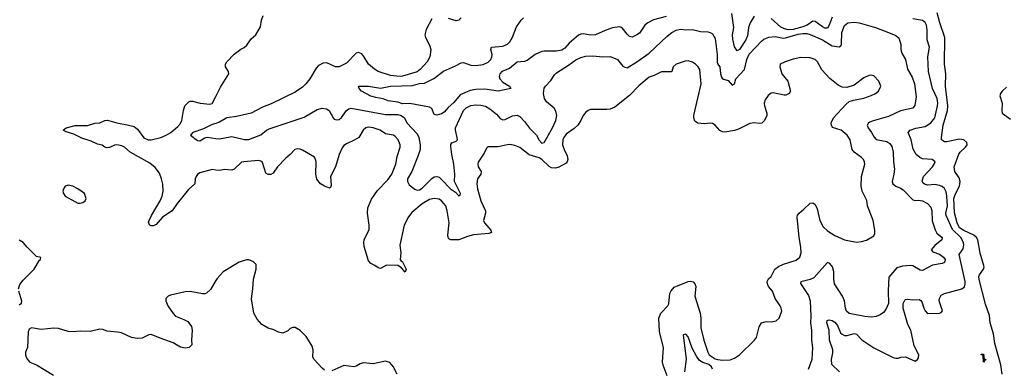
# Model space of a CAD drawing. Header units: inches. Extents: x 1694797 to 1849917, y 907313 to 1017959.
# Tile 608 of 656: x 1798393 to 1806460, y 936658 to 939515. Entities that reach past the tile are written whole.
import ezdxf

# ---------------------------------------------------------------- set-up
doc = ezdxf.new("R2010")
doc.units = ezdxf.units.IN
doc.header["$MEASUREMENT"] = 0
doc.layers.add('B7993', color=7, linetype='Continuous')
doc.layers.add('B8903', color=7, linetype='Continuous')

msp = doc.modelspace()

# ---------------------------------------------------------------- linework, layer by layer
at = {"layer": 'B7993', "color": 5}
for points, elevation in [([(1800000, 938282.7), (1799970, 938287.4), (1799870, 938260.3), (1799850, 938245.4), (1799838.6, 938230), (1799832, 938210), (1799829, 938170), (1799775.5, 938124.5), (1799682.7, 938010), (1799643.6, 937950), (1799564.4, 937895.6), (1799510, 937835.8), (1799490, 937824.6), (1799470, 937824.6), (1799459.7, 937830), (1799448.2, 937850), (1799453, 937870), (1799472.2, 937910), (1799545, 938030), (1799560.2, 938070), (1799569.1, 938110), (1799566.9, 938166.9), (1799555.5, 938210), (1799537.3, 938257.3), (1799503.6, 938303.6), (1799458.5, 938338.5), (1799297.4, 938430), (1799251.2, 938470), (1799230, 938480.3), (1799190, 938489.8), (1799170, 938486), (1799130, 938467.5), (1799106, 938466), (1799090.8, 938470.8), (1799070, 938487.6), (1799030, 938494.5), (1798979.9, 938519.9), (1798902.9, 938542.9), (1798837.7, 938577.7), (1798774.9, 938594.9), (1798749.6, 938610.4), (1798773.2, 938630), (1798848.7, 938648.7), (1798950, 938649.2), (1799010, 938667), (1799050, 938670.3), (1799090, 938688.9), (1799112.6, 938692.6), (1799190, 938669.3), (1799274.1, 938654.1), (1799330, 938638.5), (1799359, 938619), (1799410, 938546.3), (1799446, 938530), (1799470, 938530.3), (1799549.2, 938550), (1799594, 938570), (1799631.5, 938590), (1799690, 938639.5), (1799710, 938663.7), (1799721.5, 938690), (1799735.3, 938770), (1799747.4, 938810), (1799778.5, 938841.5), (1799790, 938847), (1799810, 938847), (1799872, 938830), (1799950, 938824.1), (1799970, 938829.3), (1800000, 938886.8)], 780), ([(1800000, 938665.1), (1799970, 938656.1), (1799899.2, 938620.8), (1799812.7, 938590), (1799793.2, 938570), (1799850, 938524.5), (1799870, 938522.9), (1799910, 938547.3), (1799930, 938553), (1800000, 938542.5)], 760), ([(1798384.7, 937310), (1798395.7, 937344.3), (1798420.7, 937379.3), (1798511.6, 937470), (1798555.6, 937544.4), (1798564, 937550), (1798567.3, 937567.3), (1798530, 937574), (1798454, 937650), (1798422, 937690), (1798389.3, 937709.3)], 820), ([(1800000, 937377.8), (1799955.9, 937304.1), (1799924.6, 937275.4), (1799910, 937269.6), (1799890, 937269.7), (1799790, 937287.6), (1799750, 937286), (1799630, 937258), (1799610, 937249.5), (1799590.5, 937230), (1799590.4, 937210), (1799605.7, 937170), (1799650, 937106.4), (1799670, 937086.4), (1799739, 937059), (1799770, 937040.7), (1799799.9, 936999.9), (1799807.3, 936970), (1799800.7, 936890), (1799802.8, 936850), (1799782, 936830), (1799750, 936824.2), (1799710, 936831.8), (1799650, 936867.8), (1799544.1, 936904.1), (1799470, 936935.6), (1799450, 936931.8), (1799395.6, 936904.4), (1799356.1, 936903.9), (1799310, 936911.3), (1799228, 936948), (1799195.6, 936955.6), (1799110, 936963.1), (1799075.4, 936975.4), (1799050, 936978.9), (1798970, 936960.3), (1798890, 936962.8), (1798830, 936957.1), (1798790, 936960.2), (1798710, 936983.5), (1798671.8, 936988.2), (1798570, 936975.1), (1798490, 936989), (1798470, 936978), (1798464, 936956), (1798457.3, 936830), (1798440.7, 936790), (1798440.5, 936770), (1798446.7, 936750), (1798457.1, 936730), (1798476.3, 936710), (1798530, 936687.2), (1798670, 936603.1)], 820), ([(1798390, 937178), (1798409, 937191), (1798411.9, 937208.1), (1798385.4, 937290)], 820)]:
    msp.add_lwpolyline(points, dxfattribs=dict(at, elevation=elevation))
at = {"layer": 'B7993', "color": 5, "elevation": 820}
msp.add_lwpolyline([(1798790, 938159.3), (1798766, 938150), (1798751, 938130), (1798747.3, 938110), (1798750.9, 938090.9), (1798764.7, 938070), (1798870, 938011.3), (1798890, 938011.3), (1798910, 938018), (1798930, 938032), (1798939, 938050), (1798924, 938090), (1798870, 938129.2), (1798828, 938150)], close=True, dxfattribs=at)
at = {"layer": 'B8903', "color": 5}
for points, elevation in [([(1800000, 938886.8), (1800038.8, 938961.2), (1800107, 939070), (1800104.5, 939090), (1800079.5, 939130), (1800078, 939150), (1800089.4, 939170), (1800150, 939233), (1800205.4, 939274.6), (1800232.5, 939287.5), (1800255.1, 939304.9), (1800290, 939358), (1800328.9, 939391.1), (1800364.7, 939455.3), (1800373.6, 939510), (1800387.4, 939550)], 780), ([(1801770, 939522.4), (1801724.3, 939435.7), (1801712.5, 939390), (1801716.7, 939370), (1801750, 939307.3), (1801760.8, 939270), (1801752.2, 939210), (1801732.1, 939170), (1801676.8, 939110), (1801650, 939088.7), (1801530, 939051.7), (1801510, 939049.4), (1801430, 939057.5), (1801330, 939091.3), (1801299, 939110), (1801249.5, 939150), (1801213.5, 939213.5), (1801195.7, 939235.7), (1801170, 939247.3), (1801150, 939239.5), (1801070, 939157.6), (1801010, 939127.6), (1800980.3, 939130), (1800910, 939161.7), (1800880.1, 939159.9), (1800840.8, 939139.2), (1800821, 939119), (1800769.9, 939030), (1800738, 938990), (1800710, 938962.5), (1800650, 938921.6), (1800454.2, 938825.8), (1800382.4, 938797.6), (1800289.9, 938750.1), (1800170, 938721.4), (1800089.9, 938710.1), (1800030, 938674), (1800000, 938665.1)], 760), ([(1800000, 938542.5), (1800030, 938538), (1800130, 938558.4), (1800233.6, 938533.6), (1800270, 938532.4), (1800369.3, 938570.7), (1800415.8, 938610), (1800438.1, 938621.9), (1800724.3, 938715.7), (1800830, 938779.4), (1800870, 938790.8), (1800905.8, 938785.8), (1800929.6, 938770), (1800960.3, 938710), (1800970, 938701.2), (1800990, 938693.7), (1801010, 938697.7), (1801030, 938712.7), (1801070, 938770.8), (1801090, 938785), (1801110, 938789.2), (1801390, 938737.1), (1801490, 938737.5), (1801518, 938730), (1801544.5, 938710), (1801564.2, 938670), (1801650, 938578.7), (1801662.7, 938550), (1801675.3, 938490), (1801673, 938450), (1801657.9, 938402.1), (1801606.2, 938270), (1801571.3, 938210), (1801571.2, 938190), (1801583.1, 938163.1), (1801630, 938126.2), (1801650, 938119.1), (1801670, 938121.2), (1801690, 938134.1), (1801770, 938214.3), (1801790, 938227.5), (1801810, 938231.4), (1801830, 938223.4), (1801850, 938206.1), (1801922.2, 938130), (1801962.4, 938102.4), (1801990, 938071.6), (1802002.8, 938077.2), (1802004.2, 938090), (1801955.8, 938190), (1801956.9, 938250), (1801950.1, 938329.9), (1801932.5, 938410), (1801924.1, 938475.9), (1801926.4, 938493.6), (1801933.9, 938506.1), (1801970, 938519.8), (1801979.2, 938530), (1801978.4, 938550), (1801963.2, 938610), (1801963.6, 938630), (1802030, 938771.1), (1802050, 938791.9), (1802090, 938810.6), (1802130, 938816.2), (1802170, 938814.8), (1802210, 938805.5), (1802245.4, 938785.4), (1802300.4, 938740.4), (1802330, 938706.6), (1802350, 938695.4), (1802370, 938697.3), (1802430, 938727.6), (1802470, 938733.3), (1802490, 938721.4), (1802530, 938681.8), (1802570, 938625.4), (1802627.6, 938567.6), (1802650, 938528), (1802670, 938504), (1802690, 938509.7), (1802758.9, 938630), (1802784.6, 938690), (1802794.1, 938730), (1802786.5, 938766.5), (1802771.4, 938790), (1802710, 938842.6), (1802691.6, 938870), (1802685.3, 938910), (1802690, 938952.7), (1802700.4, 938970), (1802744.2, 939015.8), (1802775.5, 939064.5), (1802790, 939078.7), (1802890, 939141.2), (1802950, 939184.8), (1802990, 939204), (1803030, 939215.3), (1803090, 939219.3), (1803170.2, 939209.8), (1803230, 939213.5), (1803289.5, 939190), (1803335.5, 939135.5), (1803350, 939124.7), (1803370, 939121.1), (1803448.9, 939170), (1803550, 939241.2), (1803698.7, 939381.3), (1803734.7, 939410), (1803770, 939429.2), (1803810, 939436.2), (1803850, 939432.2), (1803905.4, 939434.6), (1803970, 939419), (1804030, 939415.1), (1804050, 939410.8), (1804070, 939398.2), (1804090, 939359.6), (1804106.9, 939230), (1804106.4, 939166.4), (1804110, 939153.2), (1804130, 939129), (1804135, 939070), (1804142.9, 939042.9), (1804151.4, 939031.4), (1804196.2, 939016.2), (1804230, 938977.4), (1804250, 938989.7), (1804261.5, 939030), (1804332.2, 939107.8), (1804349.5, 939190), (1804370, 939232.3), (1804470, 939338.2), (1804490, 939354.8), (1804530, 939370.7), (1804582.7, 939377.3), (1804650, 939364.6), (1804666.1, 939366.1), (1804770, 939396.1), (1804810, 939402.6), (1804841.9, 939401.9), (1804870, 939394), (1804970, 939349.9), (1805050, 939300.9), (1805107, 939293), (1805119.4, 939300.6), (1805126.5, 939313.5), (1805127.8, 939410), (1805150, 939468.3), (1805178.4, 939490), (1805230, 939494.3), (1805269.3, 939490), (1805403.6, 939450), (1805496.5, 939416.5), (1805570, 939385.7), (1805589.7, 939370), (1805597.4, 939357.4), (1805612.4, 939312.4), (1805612.9, 939270), (1805619.5, 939239.5), (1805650.9, 939190), (1805665.5, 939110), (1805705.1, 939045.1), (1805724.8, 938990), (1805738, 938882), (1805727.5, 938812.5), (1805710, 938788.8), (1805610, 938767.6), (1805510, 938721.7), (1805376.9, 938683.1), (1805347.3, 938670), (1805335.8, 938650), (1805343.1, 938630), (1805371.5, 938591.5), (1805392.5, 938552.5), (1805410, 938532.3), (1805498, 938518), (1805521.3, 938501.3), (1805537.1, 938477.1), (1805548.4, 938430), (1805550.9, 938350.9), (1805558.7, 938290), (1805555.7, 938250), (1805540.3, 938190), (1805546.6, 938170), (1805571.4, 938151.4), (1805610, 938135.3), (1805630, 938121.7), (1805710, 938038.8), (1805730, 938033.5), (1805755.7, 938035.7), (1805790, 938029.8), (1805829.1, 938009.1), (1805858.5, 937978.5), (1805865.8, 937950), (1805867.9, 937867.9), (1805891.9, 937791.9), (1805906.2, 937766.2), (1805949.7, 937730), (1805947.4, 937710), (1805890, 937666), (1805861, 937630), (1805873.8, 937613.8), (1805930, 937593.6), (1805962.2, 937570), (1805974.2, 937550), (1805970, 937526.4), (1805950, 937517.6), (1805870, 937502.4), (1805790, 937458.9), (1805770, 937462.4), (1805710, 937498), (1805690, 937501.1), (1805625.8, 937494.2), (1805578.6, 937481.4), (1805514.9, 937405.1), (1805507.4, 937292.6), (1805510.7, 937190), (1805490, 937140.7), (1805470, 937115.5), (1805443.3, 937096.7), (1805410, 937082.6), (1805370, 937078.5), (1805316.6, 937083.4), (1805190, 937108), (1805166.9, 937126.9), (1805158.3, 937150), (1805149.1, 937210), (1805134.7, 937250), (1805069.1, 937350), (1805063.2, 937390), (1805062.2, 937450), (1805052.3, 937490), (1805030, 937516.4), (1805010, 937524), (1804899.9, 937400.1), (1804870, 937384.9), (1804793.2, 937366.8), (1804790, 937354), (1804854.6, 937254.6), (1804867.9, 937210), (1804874.5, 937085.5), (1804872.2, 937030), (1804881.3, 936970), (1804880.9, 936890), (1804887.8, 936830), (1804883.6, 936730), (1804851.5, 936648.5)], 760), ([(1803690, 939540.2), (1803585.2, 939514.8), (1803540.4, 939490), (1803515.3, 939470), (1803470, 939404.2), (1803450, 939389.7), (1803410, 939371.5), (1803390, 939376.9), (1803370, 939395.1), (1803330, 939447.8), (1803310, 939455.6), (1803250, 939448.5), (1803190, 939427), (1803110, 939389.8), (1803070, 939389.1), (1803010, 939400.2), (1802990, 939397.7), (1802970, 939388.7), (1802896, 939324), (1802858.1, 939281.9), (1802834.5, 939265.5), (1802790, 939255.9), (1802690, 939258.3), (1802670, 939255), (1802616.9, 939230), (1802550, 939180.2), (1802530, 939173.4), (1802470, 939166.6), (1802405.2, 939114.8), (1802342, 939090), (1802327.5, 939070), (1802322.6, 939050), (1802326.5, 939030), (1802350, 939003.6), (1802405.5, 938970), (1802416, 938950), (1802312.1, 938928), (1802204.5, 938944.5), (1802130, 938943.4), (1802084.4, 938935.6), (1802001.1, 938898.9), (1801950, 938835.5), (1801904.2, 938795.8), (1801870, 938758), (1801850, 938744.5), (1801811.3, 938731.3), (1801790, 938737), (1801770, 938786.6), (1801750, 938798.3), (1801590, 938829.2), (1801530, 938825), (1801490, 938839.2), (1801412.7, 938850), (1801370, 938866.8), (1801310, 938876.3), (1801270, 938889.7), (1801194, 938930), (1801174, 938950), (1801169.6, 938970.4), (1801250, 938970.4), (1801350, 938954.9), (1801430, 938970.2), (1801610, 938975.4), (1801670, 938991.3), (1801710, 938996.1), (1801787, 939033), (1801865.9, 939094.1), (1801964.1, 939135.9), (1802010, 939162.3), (1802030, 939165.4), (1802090, 939143.5), (1802130, 939139.6), (1802190, 939147.9), (1802230, 939167.2), (1802252.1, 939190), (1802261.3, 939210), (1802262.9, 939230), (1802253.2, 939270), (1802258, 939290), (1802350, 939297.1), (1802390, 939313.4), (1802410, 939334.8), (1802430, 939370.7), (1802464.6, 939455.4), (1802500.4, 939510), (1802520.2, 939530)], 740), ([(1802010, 939530.3), (1801990, 939510.2), (1801970, 939506.4), (1801905.1, 939525.1)], 760), ([(1804410, 939544.1), (1804377.1, 939490), (1804364.3, 939450), (1804356.5, 939383.5), (1804343, 939350), (1804290, 939269.8), (1804270, 939260.5), (1804250, 939291.5), (1804236, 939356), (1804233.4, 939390), (1804242.9, 939450), (1804226.6, 939566.6)], 740), ([(1805050, 939536.8), (1805024.2, 939470), (1805010, 939446.5), (1804990, 939445.6), (1804970, 939455.5), (1804910, 939500.5), (1804890, 939504), (1804843.6, 939470), (1804810, 939455.4), (1804730, 939435.7), (1804690, 939432.3), (1804659.5, 939439.5), (1804630, 939454.6), (1804550, 939524.9)], 740), ([(1805110.5, 936630.5), (1805045.4, 936690), (1805042.7, 936730), (1805055.8, 936784.2), (1805055.3, 936810), (1805028.2, 936890), (1805025.3, 936970), (1805004.5, 937030), (1805007.3, 937050), (1805025.8, 937054.2), (1805049.8, 937050.2), (1805070, 937036.5), (1805091.9, 937010), (1805118.2, 936950), (1805130, 936937.7), (1805150, 936927.1), (1805173.1, 936926.9), (1805230, 936943), (1805250, 936937.4), (1805292.7, 936892.7), (1805390, 936827), (1805550, 936748), (1805570, 936740.5), (1805590, 936740.5), (1805611.2, 936748.8), (1805650, 936751.8), (1805730, 936717.3), (1805749.6, 936730.4), (1805757.2, 936742.8), (1805760.7, 936770), (1805722.1, 936842.1), (1805692.7, 936970), (1805670, 937018.3), (1805631.3, 937150), (1805630.4, 937189.6), (1805644, 937216), (1805650, 937222.3), (1805670, 937224.2), (1805710, 937219.6), (1805761.3, 937221.3), (1805774.6, 937214.6), (1805782.9, 937202.9), (1805800.3, 937150), (1805810.3, 937130.3), (1805830, 937107.3), (1805930, 937110.3), (1805943.1, 937116.9), (1805952.8, 937130), (1805925.7, 937210), (1805928.6, 937231.4), (1805943.6, 937256.4), (1805970, 937272), (1806110.6, 937309.4), (1806134.3, 937325.7), (1806139.9, 937350), (1806137.8, 937370), (1806089.8, 937590), (1806121.8, 937638.2), (1806128.3, 937670), (1806126.4, 937690), (1806104.2, 937730), (1806035, 937795), (1805982.1, 937910), (1805980.8, 937930), (1805993.7, 937990), (1805989.9, 938069.9), (1805983.7, 938103.7), (1805970, 938130.9), (1805950, 938147.8), (1805930, 938157), (1805890, 938163.7), (1805830, 938159.2), (1805805.9, 938166), (1805795.3, 938175.3), (1805787.3, 938192.7), (1805796.8, 938230), (1805871.9, 938310), (1805885.7, 938330), (1805892.8, 938350), (1805869.7, 938369.7), (1805790, 938375.1), (1805766.5, 938386.5), (1805738.3, 938410), (1805713.1, 938453.1), (1805697, 938530), (1805671.3, 938590), (1805689.2, 938610.8), (1805733.7, 938626.3), (1805810, 938640.4), (1805858.2, 938670), (1805890.4, 938710), (1805911.2, 938810), (1805914.5, 938830), (1805909.1, 938870), (1805870.5, 938950), (1805838.5, 939090), (1805832.8, 939210), (1805846.8, 939290), (1805828.9, 939350), (1805827.9, 939430), (1805821.4, 939470), (1805811.7, 939491.7), (1805790, 939507.3), (1805710, 939521)], 740), ([(1806441.8, 936610), (1806430, 936686), (1806381.8, 936861.8), (1806370, 936941.2), (1806344.1, 937030), (1806337.5, 937090), (1806305, 937185), (1806253.2, 937386.8), (1806251.1, 937410), (1806256.1, 937423.9), (1806289.8, 937470), (1806295.9, 937490), (1806262.6, 937602.6), (1806241.8, 937710), (1806231.2, 937731.2), (1806210, 937750), (1806126.8, 937786.9), (1806092.9, 937810), (1806072.5, 937850), (1806051.9, 937931.9), (1806045.4, 938050), (1806056.9, 938083.1), (1806093.5, 938150), (1806097.8, 938190), (1806090, 938218), (1806055, 938270), (1806048.3, 938310), (1806085.8, 938414.2), (1806097.4, 938430), (1806142.2, 938470), (1806155, 938490), (1806151.9, 938510), (1806127.8, 938530), (1806090, 938537.3), (1805990, 938514.6), (1805970, 938514.2), (1805945.1, 938530), (1805943.9, 938550), (1805958.3, 938650), (1805994.7, 938770), (1805998.3, 938810), (1805977.1, 938970), (1805981.3, 939070), (1805969.9, 939150), (1805972.3, 939370), (1805931.4, 939490), (1805908.7, 939570)], 720), ([(1803696.5, 936596.5), (1803664.3, 936684.3), (1803659.6, 936710), (1803666.9, 936830), (1803635.9, 936955.9), (1803628.8, 937070), (1803646.2, 937110), (1803702.7, 937170), (1803712.6, 937187.4), (1803719.3, 937270), (1803730, 937293.1), (1803755.7, 937324.3), (1803870, 937370.3), (1803890, 937373.4), (1803910, 937366), (1803923.1, 937350), (1803932.6, 937330), (1803923.6, 937250), (1803967.4, 937110), (1803972.6, 937070), (1803973.2, 936990), (1803998.2, 936890), (1804030.2, 936790), (1804042.6, 936770), (1804090, 936736.1), (1804110, 936729.6), (1804154.4, 936725.6), (1804212.5, 936727.5), (1804250, 936742.6), (1804290, 936768.7), (1804412.4, 936887.6), (1804430, 936910.7), (1804450, 936998.8), (1804469.8, 937030.2), (1804510, 937041.3), (1804550, 937040.3), (1804590, 937048.5), (1804615.1, 937070), (1804632.9, 937112.9), (1804636, 937130), (1804632.3, 937150), (1804624.5, 937170), (1804582, 937230), (1804560.9, 937290), (1804528.8, 937330), (1804518.8, 937350), (1804516.1, 937370), (1804527.2, 937392.8), (1804548.7, 937411.3), (1804578.5, 937470), (1804608.5, 937491.5), (1804650, 937511.5), (1804754.6, 937545.4), (1804785.4, 937570), (1804794.1, 937605.9), (1804793.8, 937650), (1804779.8, 937730), (1804762.5, 937897.5), (1804766.6, 937913.4), (1804778.7, 937930), (1804818.4, 937961.6), (1804868.5, 938011.5), (1804890, 938014.9), (1804910, 938000.5), (1804925.2, 937965.2), (1804947.1, 937870), (1804976.9, 937816.9), (1805010, 937784.9), (1805070, 937747.7), (1805150, 937712), (1805250, 937692), (1805290, 937696.4), (1805330, 937708.4), (1805390, 937743), (1805397.6, 937762.4), (1805398.2, 937790), (1805384.5, 937870), (1805339.1, 937990), (1805332.3, 938032.3), (1805294.5, 938110), (1805286, 938150), (1805289.8, 938230), (1805316.4, 938330), (1805315.1, 938350), (1805305.1, 938370), (1805290, 938386.3), (1805230, 938428.3), (1805214, 938450), (1805197.2, 938530), (1805173, 938570), (1805124.2, 938610), (1805052.1, 938632.1), (1805042.7, 938650), (1805042.5, 938670), (1805060.3, 938710), (1805160.6, 938819.4), (1805190, 938844.2), (1805224.2, 938855.8), (1805310, 938872.7), (1805370, 938892.7), (1805405.2, 938910), (1805429.3, 938930), (1805449.3, 938970), (1805432, 939010), (1805390, 939054), (1805370, 939060.7), (1805350, 939058.4), (1805310, 939038.4), (1805230, 938978), (1805170, 938960.7), (1805130, 938962.4), (1805098.8, 938978.8), (1805030, 939033.3), (1804964.8, 939104.8), (1804929.7, 939170), (1804909.6, 939190), (1804870, 939203.1), (1804793.8, 939206.2), (1804730, 939191.5), (1804664.7, 939170), (1804624, 939150), (1804621.6, 939130), (1804637.3, 939070), (1804686, 939010), (1804708.2, 938930), (1804696.3, 938910), (1804670, 938896.2), (1804656.6, 938896.6), (1804565.3, 938914.7), (1804550, 938911.8), (1804525.9, 938894.1), (1804500.9, 938859.1), (1804492.8, 938830), (1804494, 938810), (1804514.3, 938750), (1804514, 938730), (1804494.9, 938690), (1804471.9, 938668.1), (1804450, 938665.1), (1804410, 938669.7), (1804375.4, 938664.6), (1804283, 938617), (1804250, 938606.9), (1804170, 938593.3), (1804150, 938596.2), (1804130, 938607), (1804090, 938649.6), (1804070, 938663.6), (1804050, 938666.3), (1804002, 938662), (1803950, 938668), (1803924.4, 938684.4), (1803915.1, 938710), (1803916, 938730), (1803976.3, 938990), (1803965.5, 939105.5), (1803951.5, 939130), (1803929.5, 939150), (1803905.6, 939165.6), (1803870, 939178.3), (1803844.5, 939175.5), (1803770.2, 939149.8), (1803747.8, 939130), (1803735.6, 939090), (1803730, 939086.5), (1803652.3, 939087.7), (1803590, 939057.7), (1803550, 939043.9), (1803466.6, 938973.4), (1803390, 938895.1), (1803270, 938798.4), (1803230, 938781.2), (1803202, 938778), (1803070, 938778.7), (1803049.1, 938770.9), (1803030, 938756.2), (1803010.4, 938730), (1802991.3, 938688.7), (1802964.9, 938650), (1802936.5, 938623.5), (1802870, 938576.9), (1802851.6, 938550), (1802843.6, 938530), (1802840.3, 938490), (1802853.1, 938450), (1802879.2, 938399.2), (1802885.2, 938370), (1802879.1, 938350), (1802870, 938340.4), (1802810, 938306.8), (1802782.4, 938297.6), (1802750, 938301.5), (1802730, 938311.9), (1802670, 938369.9), (1802650, 938382.8), (1802566.8, 938406.8), (1802490, 938467.1), (1802450, 938484.8), (1802410, 938491.9), (1802390, 938490.9), (1802310, 938473.7), (1802228.2, 938471.8), (1802218, 938462), (1802198, 938422), (1802150, 938348.7), (1802145.3, 938330), (1802150.3, 938310), (1802173.8, 938270), (1802172.3, 938250), (1802144.4, 938210), (1802138.5, 938170), (1802143.2, 938130), (1802171, 938030), (1802209.2, 937950), (1802209.1, 937930), (1802194, 937870), (1802200.4, 937850), (1802254, 937790), (1802257.3, 937770), (1802235.8, 937764.2), (1802110, 937752.5), (1802060.7, 937739.3), (1801990, 937709.8), (1801925.1, 937710), (1801910, 937719.1), (1801903.2, 937730), (1801900.6, 937750), (1801912.3, 937850), (1801896.5, 937950), (1801883.1, 937990), (1801850, 938029.8), (1801830, 938043.1), (1801790, 938050.7), (1801750, 938040.6), (1801690, 938006.7), (1801605.9, 937934.1), (1801579.2, 937900.8), (1801543.9, 937830), (1801508.4, 937668.4), (1801514.8, 937605.2), (1801510.5, 937550.5), (1801517.3, 937537.3), (1801530, 937530.7), (1801560.4, 937470), (1801550, 937446), (1801520.5, 937480.5), (1801490, 937502), (1801397.3, 937502.7), (1801350, 937475.6), (1801330, 937480.5), (1801301.6, 937501.6), (1801270, 937517), (1801250, 937539), (1801215.3, 937655.3), (1801212, 937690), (1801216.1, 937710), (1801255.1, 937795.1), (1801255.5, 937830), (1801241.5, 937930), (1801246.3, 937973.7), (1801276.3, 938043.7), (1801323.3, 938116.7), (1801410, 938203.2), (1801443.1, 938250), (1801474.8, 938330), (1801486.6, 938393.4), (1801509.8, 938470), (1801509.8, 938490), (1801492.9, 938530), (1801470, 938559.1), (1801455.1, 938570), (1801390, 938579.7), (1801347.3, 938610), (1801290, 938629.8), (1801250, 938633.5), (1801230, 938628.4), (1801207.2, 938610), (1801170.3, 938549.8), (1801133.4, 938526.6), (1801070, 938498.5), (1801050, 938484.4), (1801034.1, 938465.9), (1801010, 938409.6), (1800981.5, 938310), (1800939.4, 938230), (1800944.4, 938155.6), (1800938.9, 938141.1), (1800930, 938133.6), (1800890, 938149.8), (1800858.2, 938170), (1800828.3, 938208.3), (1800818.2, 938250), (1800822.3, 938350), (1800817.8, 938370), (1800807.5, 938387.5), (1800710, 938447.1), (1800690, 938455.4), (1800670, 938456.9), (1800648.2, 938450), (1800610.4, 938410), (1800570, 938378.9), (1800504.6, 938310), (1800470, 938258.4), (1800450, 938245.4), (1800430, 938245.4), (1800410, 938258.4), (1800383.5, 938343.5), (1800370, 938356.9), (1800350, 938360.8), (1800230, 938351.6), (1800210, 938346.4), (1800150, 938289.9), (1800130, 938282.4), (1800070, 938286.9), (1800030, 938278), (1800000, 938282.7)], 780), ([(1806477.1, 938962.9), (1806442.6, 938930), (1806427.8, 938910), (1806422.5, 938890), (1806442.6, 938830), (1806438.7, 938770), (1806441.8, 938750), (1806510, 938700.8)], 720), ([(1800890, 936643.6), (1800870, 936659.6), (1800805.1, 936730), (1800795.1, 936750), (1800796.9, 936810), (1800785.9, 936845.9), (1800738.9, 936918.9), (1800690, 936969.4), (1800650, 936992.7), (1800630, 936994), (1800610, 936984), (1800590, 936965.2), (1800550, 936945.2), (1800514.2, 936954.2), (1800474.5, 936974.5), (1800430, 936987.3), (1800378.2, 937018.2), (1800339.8, 937059.8), (1800311.2, 937110), (1800291.5, 937228.5), (1800303, 937310), (1800307.8, 937390), (1800329.5, 937470), (1800329.4, 937509.4), (1800309, 937530), (1800270, 937546), (1800250, 937546), (1800190, 937529.3), (1800060.5, 937450), (1800010, 937394.5), (1800000, 937377.8)], 820), ([(1804070.1, 936650), (1804060.1, 936670), (1804039.3, 936690), (1803990, 936705.1), (1803962.8, 936722.8), (1803938.2, 936758.2), (1803903.1, 936823.1), (1803870, 936915.3), (1803850, 936937.1), (1803830, 936932), (1803854.5, 936734.5), (1803840.7, 936630)], 760), ([(1801484.5, 936610), (1801453.6, 936673.6), (1801425.4, 936705.4), (1801390, 936715.6), (1801290, 936695.6), (1801210, 936703.1), (1801183.8, 936696.2), (1801150, 936675.1), (1801130, 936669.6), (1801050, 936680.9), (1800950, 936638.4)], 820)]:
    msp.add_lwpolyline(points, dxfattribs=dict(at, elevation=elevation))
at = {"layer": 'B8903', "color": 5, "elevation": 720}
msp.add_lwpolyline([(1806290, 936708), (1806286, 936766), (1806270, 936768), (1806270, 936774), (1806290, 936774), (1806294, 936734), (1806311, 936730), (1806298, 936722)], close=True, dxfattribs=at)

doc.saveas('drawing.dxf')
